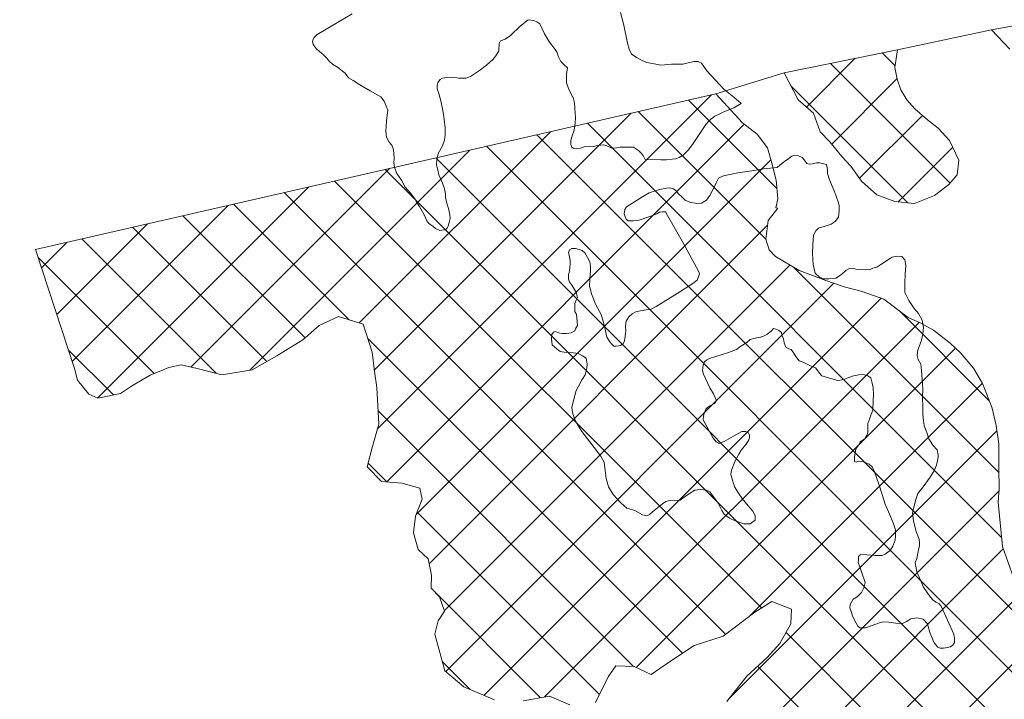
# Model space of a CAD drawing. Extents: x -1643653 to 4543381, y 1624270 to 13878484.
# Drawn here: x 677603 to 681161, y 8984103 to 8986558 of the extents above; entities that cross this region are included whole.
import ezdxf

# ---------------------------------------------------------------- set-up
doc = ezdxf.new("R2010")
doc.units = 0
doc.header["$LTSCALE"] = 200
doc.layers.add('1', color=7, linetype='Continuous', lineweight=13)
doc.layers.add('29', color=7, linetype='Continuous', lineweight=13)

msp = doc.modelspace()

# ---------------------------------------------------------------- linework, layer by layer
at = {"layer": '1', "lineweight": 25}
msp.add_spline([(814781, 9009175.5), (814787.2, 9009173.4), (814796.9, 9009173.4), (814799.4, 9009172.4), (814805.1, 9009174.5), (814805.6, 9009176.5), (814811.7, 9009179.5), (814811.7, 9009179.5), (814801.5, 9009181), (814790.7, 9009181.5), (814784.1, 9009183.1), (814777.4, 9009185.1), (814778.4, 9009175.5)], degree=3, dxfattribs=at)
at = {"layer": '29'}
for p, q in [((681114.6, 8986521.2), (681648.6, 8986618.9)), ((680766, 8986391.7), (680719.5, 8986438.2)), ((680445.9, 8986241.9), (680622.4, 8986418.4)), ((680965.1, 8985968), (680532.9, 8986400.2)), ((680118.8, 8986290.2), (680365.2, 8986366.2)), ((680537.2, 8986108.7), (680773, 8986344.5)), ((677660.8, 8985728), (680118.8, 8986290.2)), ((680812, 8985896.6), (680389.5, 8986319.2)), ((678895.2, 8985078.6), (680103.2, 8986286.6)), ((680339.4, 8985948.5), (680020.3, 8986267.6)), ((678885.1, 8985293), (679812.1, 8986220)), ((680300, 8985763.4), (679837.6, 8986225.8)), ((681150.9, 8984688), (679654.8, 8986184)), ((680637.9, 8985984.9), (680865, 8986212)), ((678829.9, 8985462.3), (679521, 8986153.4)), ((678929.4, 8984888.3), (680221.4, 8986180.3)), ((681288.1, 8984326.3), (679472.1, 8986142.3)), ((678434.4, 8985291.3), (679230, 8986086.9)), ((681311.3, 8984078.6), (679289.4, 8986100.5)), ((680777.3, 8985899.7), (680974.8, 8986097.3)), ((679035.9, 8984770.3), (680317.7, 8986052.1)), ((681248.5, 8983916.9), (679106.7, 8986058.7)), ((678221.5, 8985302.9), (678938.9, 8986020.3)), ((681150.6, 8983790.3), (678924, 8986016.9)), ((680283.3, 8984433), (678741.3, 8985975.1)), ((677884.9, 8985190.8), (678647.8, 8985953.7)), ((680154.3, 8984337.6), (678558.6, 8985933.3)), ((677792.8, 8985323.2), (678356.7, 8985887.1)), ((678793.3, 8985474), (678375.8, 8985891.5)), ((678634.2, 8985408.6), (678193.1, 8985849.7)), ((677737.6, 8985492.5), (678065.6, 8985820.6)), ((678495.7, 8985322.7), (678010.4, 8985807.9)), ((679082.6, 8984592.5), (680305.2, 8985815.1)), ((678313.3, 8985280.6), (677827.7, 8985766.1)), ((677682.4, 8985661.8), (677774.6, 8985754)), ((678089.5, 8985279.8), (677670.3, 8985699.1)), ((679137.7, 8984423.1), (680386.4, 8985671.8)), ((681141.4, 8984922), (680399.2, 8985664.2)), ((679142.4, 8984203.2), (680544.8, 8985605.7)), ((679281, 8984117.4), (680715.4, 8985551.7)), ((681106.2, 8985181.7), (680780.5, 8985507.4)), ((679499.5, 8984111.3), (680852.7, 8985464.5)), ((679998, 8984269.3), (678860.6, 8985406.7)), ((677942.4, 8985202.5), (677778.9, 8985365.9)), ((679830.8, 8984218.1), (680984.3, 8985371.7)), ((680242.2, 8984405.1), (681081.5, 8985244.3)), ((679821.3, 8984221.5), (678897.9, 8985145)), ((680164.7, 8984103), (681134.2, 8985072.5)), ((678930.1, 8984888.2), (678862.5, 8984955.9)), ((679946.2, 8983660), (681141.9, 8984855.7)), ((679698.3, 8984120), (679039.3, 8984779)), ((679951.5, 8983440.8), (681157, 8984646.3)), ((679485.1, 8984108.7), (679091.1, 8984502.7)), ((680031.5, 8983296.4), (681216.7, 8984481.5)), ((681159.3, 8983557.1), (680372.2, 8984344.2)), ((679529.2, 8982569.5), (681287.4, 8984327.7)), ((679231, 8984138.4), (679130.6, 8984238.8)), ((681144.1, 8983347.8), (680269.9, 8984222))]:
    msp.add_line(p, q, dxfattribs=at)
for points in [[(678804.1, 8986579.4), (678752.1, 8986547.6), (678677.8, 8986504.6), (678666.7, 8986494), (678662.7, 8986485.7), (678661.6, 8986478.4), (678663.3, 8986470), (678667.8, 8986463.9), (678674.5, 8986453.3), (678687.3, 8986441.6), (678699.6, 8986432.1), (678711.3, 8986419.8), (678723.1, 8986407)], [(679579.1, 8986346.4), (679579.1, 8986329.7), (679588.3, 8986303), (679602.2, 8986277.7), (679602.5, 8986277.1), (679607.5, 8986257.1), (679609.2, 8986237), (679611.7, 8986203.6), (679610.8, 8986183.6), (679606.7, 8986159.4), (679598.1, 8986135.3), (679594.8, 8986121.1), (679594.8, 8986106.9), (679598.1, 8986097.7), (679603.1, 8986094.4), (679614, 8986091.9), (679629.8, 8986094.4), (679646.6, 8986100.2), (679660.8, 8986101.1), (679675, 8986100.2), (679692.5, 8986103.6), (679714.3, 8986106.1), (679725.1, 8986102.7), (679742.7, 8986094.4), (679759.4, 8986095.2), (679772.8, 8986096.9), (679788.6, 8986097.7), (679801.2, 8986097.7), (679821.2, 8986096.9), (679838.8, 8986085.2), (679846.3, 8986077.7), (679856.3, 8986066.8), (679863.4, 8986053.5), (679919.8, 8986051.5), (679940.4, 8986051.2), (679960.6, 8986053.7), (679972.9, 8986055.1), (679986.6, 8986059.8), (680000.7, 8986068.5), (680018.4, 8986086.2), (680033.9, 8986107.1), (680081.9, 8986178.9), (680092.7, 8986191.9), (680100.7, 8986199.1), (680115.5, 8986208.9), (680133.4, 8986218.4), (680144.6, 8986223.8), (680183.8, 8986239.4), (680210.7, 8986255), (680183.3, 8986277.7), (680147.7, 8986307.3), (680085.8, 8986373.3), (680066.6, 8986400.8), (680054.9, 8986406.7), (680039.8, 8986406.7), (680024, 8986403.3), (679998.9, 8986397.5), (679958, 8986397.5), (679920.3, 8986394.2), (679890.3, 8986399.2), (679869.4, 8986403.3), (679851.8, 8986410.8), (679834.3, 8986420), (679814.2, 8986433.4), (679805, 8986450.9), (679799.2, 8986473.5), (679785.8, 8986538.6), (679774.1, 8986583.7)], [(678723.1, 8986407), (678733.7, 8986397.5), (678752.1, 8986386.3), (678779.5, 8986365.1), (678791.2, 8986347.8), (678808.5, 8986338.3), (678832, 8986323.2), (678870, 8986300.9), (678907.7, 8986279.6), (678920.1, 8986264), (678927.2, 8986245.7), (678933.1, 8986230.7), (678931.4, 8986213.1), (678928.9, 8986193.1), (678927.2, 8986173.9), (678925.6, 8986156.3), (678927.2, 8986143), (678928.9, 8986133), (678938.1, 8986115.4), (678947.3, 8986104.6), (678952.3, 8986092.1), (678954.8, 8986077), (678956.5, 8986056.1), (678954.8, 8986042), (678957.3, 8986024.4), (678966.5, 8986002.7), (678982.4, 8985977.7), (678996.6, 8985952.6), (679015, 8985931.7), (679032.5, 8985910), (679036.7, 8985899.2), (679048.4, 8985883.3), (679064.3, 8985853.2), (679074.5, 8985831.7), (679082, 8985821.7), (679096.2, 8985811.7), (679106.2, 8985803.3), (679121.3, 8985796.7), (679135.5, 8985798.3), (679140.5, 8985799.2), (679146.3, 8985804.2), (679151.4, 8985812.5), (679155.5, 8985825.9), (679158.1, 8985840.1), (679157.2, 8985854.3), (679153, 8985876), (679147.2, 8985895.2), (679141.3, 8985915.2), (679141.3, 8985929.4), (679138, 8985947), (679130.5, 8985967), (679117.9, 8985997.7), (679113.7, 8986014.3), (679109.6, 8986034.4), (679110.4, 8986051.9), (679115.4, 8986074.5), (679130.5, 8986102), (679138, 8986122.9), (679140.5, 8986142.1), (679140.5, 8986167.2), (679137.1, 8986198.9), (679134.6, 8986215.6), (679131.3, 8986236.5), (679124.6, 8986264.9), (679121, 8986277.7), (679117.1, 8986291.3), (679112.1, 8986308), (679112.1, 8986321.4), (679114.6, 8986331.4), (679122.1, 8986341.4), (679131.3, 8986347.3), (679145.5, 8986348.9), (679167.2, 8986350.6), (679189.8, 8986347.3), (679204, 8986347.3), (679214.9, 8986346.4), (679232.4, 8986352.3), (679264.2, 8986374), (679290.1, 8986394), (679314.3, 8986414.9), (679323.5, 8986427.4), (679334.4, 8986445.8), (679335.2, 8986471.7), (679340.2, 8986481.7), (679357.8, 8986487.6), (679377, 8986500.9), (679411.3, 8986534.3), (679440, 8986557.2), (679461.4, 8986555.2), (679472.3, 8986550.2), (679483.1, 8986542.7), (679499.9, 8986506.8), (679517.4, 8986476.7), (679537.5, 8986450.8), (679545.8, 8986440), (679548.3, 8986425.8), (679558.4, 8986406.6), (679570.7, 8986394.9), (679582.4, 8986384), (679579.1, 8986360.6), (679579.1, 8986346.4)], [(680365.2, 8986366.2), (680775.1, 8986449.5), (681114.6, 8986521.2)], [(681114.6, 8986521.2), (681181, 8986451.1)], [(680365.2, 8986366.2), (680415.8, 8986268.3), (680471.1, 8986220), (680495.4, 8986153.2), (680530.5, 8986116.9), (680574.2, 8986063.8), (680606.8, 8986028.7), (680645.4, 8985974.4), (680700.6, 8985924.9), (680765.3, 8985900.8), (680836.7, 8985894.4), (680908.6, 8985922.5), (680960.4, 8985962.4), (680990.4, 8985997.6), (680996.4, 8986051.1), (680963.3, 8986121.9), (680921.9, 8986166), (680882.9, 8986196.1), (680837.7, 8986236.5), (680808.9, 8986268.9), (680786.6, 8986305), (680773.2, 8986343.6), (680765, 8986385.8), (680775.1, 8986449.5)], [(680118.8, 8986290.2), (680215.2, 8986185.1), (680268.1, 8986144.5), (680305.5, 8986095.4), (680321.1, 8986040.2), (680336.6, 8985978.7), (680343, 8985910.9), (680334.8, 8985877.9), (680342.4, 8985877.7), (680307.1, 8985832.4), (680299.6, 8985764.9), (680311.6, 8985726.4), (680334.2, 8985703), (680420.1, 8985651.7), (680516.4, 8985615.5), (680582.4, 8985592.7), (680647.2, 8985576.2), (680725.8, 8985548), (680814, 8985482.6), (680859.5, 8985461.3), (680905.1, 8985436.3), (680965.5, 8985389.3), (681003.1, 8985354.1), (681049.4, 8985299.7), (681081.6, 8985244.2), (681096.2, 8985207), (681117, 8985154.3), (681131.2, 8985091.5), (681141.5, 8985026.2), (681141.2, 8984936.9), (681142.4, 8984862.8), (681139, 8984815.6), (681154, 8984654.6), (681195.3, 8984538.9)], [(680467.6, 8985714), (680469.3, 8985744.1), (680471, 8985780), (680480.2, 8985795.8), (680489.4, 8985805), (680510.3, 8985810.9), (680535.3, 8985819.2), (680549.5, 8985828.4), (680562.1, 8985844.3), (680564.6, 8985867.7), (680564.6, 8985885.2), (680561.2, 8985896.9), (680553.7, 8985920.3), (680546.2, 8985939.5), (680529.5, 8985979.6), (680521.5, 8986002), (680521.5, 8986017), (680518.2, 8986035.4), (680504, 8986038.7), (680493.1, 8986040.4), (680482.3, 8986040.4), (680468.1, 8986037.1), (680455.6, 8986036.5), (680447.3, 8986038.4), (680439, 8986050.5), (680430.7, 8986060.1), (680416.7, 8986065.8), (680404, 8986068.3), (680393.1, 8986065.2), (680382.3, 8986056.9), (680366.4, 8986046.1), (680350.4, 8986032.1), (680340.2, 8986024.4), (680291.4, 8986019.2), (680248.7, 8986012.2), (680198.4, 8986004.6), (680146.2, 8985994.4), (680128.3, 8985985.5), (680119.4, 8985968.3), (680108, 8985942.8), (680097.1, 8985922.5), (680085, 8985905.9), (680067.2, 8985895.7), (680050, 8985894.4), (680025.1, 8985898.9), (680007.9, 8985905.9), (679995.2, 8985918), (679983.1, 8985928.8), (679973.5, 8985940.9), (679964.6, 8985947.3), (679951.9, 8985950.5), (679939.8, 8985949.8), (679914.9, 8985944.7), (679878, 8985932), (679853.1, 8985918.6), (679796, 8985882), (679789.5, 8985872.2), (679787.8, 8985856.4), (679791.1, 8985845.5), (679794.5, 8985837.2), (679802, 8985831.3), (679819.6, 8985831.3), (679842.1, 8985833.8), (679880.6, 8985847.2), (679905.6, 8985857.2), (679914.8, 8985862.2), (679925.7, 8985863.9), (679936.6, 8985863.9), (679944.1, 8985850.5), (680001.7, 8985749.5), (680056.4, 8985649.3), (680059, 8985639.3), (680055.6, 8985628.5), (680051.4, 8985617.6), (680035.6, 8985605.1), (679978.7, 8985569.2), (679903.5, 8985522.4), (679882.6, 8985510.7), (679866.7, 8985509.9), (679845.8, 8985506.6), (679829.1, 8985503.2), (679816.6, 8985495.7), (679804.1, 8985484), (679794.9, 8985469), (679792.4, 8985451.4), (679793.2, 8985433.9), (679791.5, 8985413.9), (679788.2, 8985398), (679783.2, 8985387.1), (679774, 8985381.3), (679758.1, 8985378), (679749.7, 8985378), (679743.9, 8985384.6), (679735.5, 8985393.8), (679724.7, 8985411.4), (679718.8, 8985438.9), (679712.1, 8985464), (679703.8, 8985493.2), (679684.6, 8985528.3), (679669.5, 8985567.5), (679665.3, 8985583.4)], [(677886, 8985190.3), (677853.1, 8985204.9), (677811.8, 8985255.4), (677801.1, 8985297.7), (677660.8, 8985728)], [(679665.3, 8985583.4), (679662, 8985594.2), (679663.7, 8985621), (679665.3, 8985651), (679666.2, 8985668.6), (679662.8, 8985683.6), (679655.3, 8985698.6), (679645.3, 8985715.3), (679635.2, 8985723.7), (679625.2, 8985727.8), (679611, 8985731.2), (679598.5, 8985731.2), (679589.3, 8985727), (679586.8, 8985717), (679589.3, 8985700.3), (679591.8, 8985687.8), (679592.6, 8985675.2), (679589.3, 8985650.2), (679586.8, 8985636), (679586.8, 8985620.1), (679590.1, 8985609.3), (679596, 8985602.6), (679604.3, 8985589.2), (679615.2, 8985571.7), (679616.9, 8985563.3), (679618.5, 8985554.2), (679614.4, 8985545), (679608.5, 8985532.4), (679608.5, 8985519.9), (679608.5, 8985503.2), (679613.5, 8985496.5), (679616.9, 8985483.2), (679617.7, 8985464.8), (679618.5, 8985453.1), (679612.7, 8985443.1), (679608.5, 8985433.9), (679596, 8985427.2), (679578.4, 8985424.7), (679563.7, 8985424.1), (679549.5, 8985426.7), (679539.5, 8985431.7), (679532, 8985429.2), (679526.1, 8985420.8), (679525.3, 8985403.3), (679527, 8985383.2), (679543.7, 8985369), (679556.2, 8985359.8), (679570.4, 8985356.5), (679603.8, 8985354.8), (679620.6, 8985352.3), (679636.4, 8985344), (679650.6, 8985334.8), (679654, 8985313.1), (679652.3, 8985298.9), (679646.5, 8985275.5), (679635.6, 8985258), (679613.9, 8985218.7), (679603.8, 8985182), (679598.8, 8985156.9), (679602.2, 8985134.4), (679611.4, 8985107.7), (679634.8, 8985070.1), (679663.2, 8985033.3), (679694.9, 8984992.4), (679702.5, 8984981.6), (679714.5, 8984959.1), (679718.7, 8984929.9), (679722.9, 8984900.6), (679730.4, 8984870.6), (679748, 8984842.2), (679775.5, 8984812.1), (679797.3, 8984792.9), (679825.7, 8984784.6), (679854.1, 8984769.5), (679870, 8984766.2), (679879.2, 8984770.4), (679890, 8984779.6), (679907.6, 8984794.6), (679926, 8984809.6), (679938.5, 8984818), (679952.7, 8984820.5), (679970.3, 8984819.6), (679989.5, 8984822.1), (680004.5, 8984833), (680020.4, 8984843.8), (680043, 8984858.1), (680064.7, 8984860.6), (680083.1, 8984858.9), (680097.3, 8984852.2), (680109.8, 8984834.7), (680127.4, 8984811.3), (680139.9, 8984785.4), (680149.1, 8984771.2), (680168.3, 8984757), (680188.4, 8984747.8), (680219.3, 8984737), (680242.7, 8984737), (680260.2, 8984749.5), (680260.2, 8984767), (680251.9, 8984782.1), (680235.2, 8984802.1)], [(680859.8, 8985313.5), (680849.6, 8985330), (680846.2, 8985345.1), (680847.9, 8985365.9), (680852.9, 8985376.8), (680862.1, 8985400.2), (680866.3, 8985423.5), (680868.8, 8985446.1), (680863.8, 8985472.8), (680850.4, 8985497), (680834.6, 8985514.6), (680816.2, 8985543.8), (680802, 8985573), (680801.9, 8985581.2), (680801.9, 8985607.1), (680802.8, 8985638.8), (680805.3, 8985669.8), (680801.1, 8985690.6), (680791.1, 8985702.3), (680774.3, 8985703.2), (680756, 8985699.8), (680743.4, 8985692.3), (680728.4, 8985682.3), (680714.2, 8985673.1), (680700, 8985663.9), (680685.8, 8985660.6), (680675.7, 8985655.6), (680658.2, 8985653.9), (680641.5, 8985655.6), (680623.9, 8985657.2), (680613.1, 8985660.6), (680601.3, 8985659.7), (680588.8, 8985652.2), (680572.1, 8985638), (680552.1, 8985623.8), (680527, 8985622.2), (680507.8, 8985622.2), (680493.6, 8985628), (680477.7, 8985642.2), (680470.2, 8985673.9), (680469.3, 8985693.1), (680467.6, 8985714)], [(679319, 8984101.5), (679207.5, 8984148.2), (679139.6, 8984205.5), (679103.7, 8984337.7), (679114.7, 8984385.9), (679138.3, 8984421.3), (679120.1, 8984472.7), (679090.1, 8984503.8), (679090.9, 8984551), (679079.2, 8984609.9), (679042.8, 8984643.8), (679026, 8984704.1), (679033.4, 8984763.9), (679057.5, 8984826), (679049.3, 8984865.7), (678984.5, 8984883.5), (678910.6, 8984889.9), (678859.2, 8984943.2), (678875.7, 8985008), (678900.3, 8985096.9), (678893.7, 8985229.7), (678885.8, 8985287.3), (678876.8, 8985356.4), (678844.2, 8985457.8), (678755.3, 8985486.2), (678685.8, 8985453), (678626.2, 8985401.7), (678532, 8985343.4), (678443, 8985292.7), (678334.2, 8985275.5), (678244, 8985297.5), (678186.8, 8985311.3), (678142, 8985301.9), (678075.1, 8985273.7), (678010.6, 8985236.6), (677968, 8985208), (677886, 8985190.3)], [(680235.2, 8984802.1), (680214.3, 8984828), (680200.1, 8984848), (680185.9, 8984870.6), (680178.3, 8984894), (680172.9, 8984915.4), (680174.6, 8984930.4), (680188.8, 8984963.8), (680201.3, 8984988.9), (680210.5, 8985003.1), (680228.1, 8985024.8), (680237.3, 8985040.7), (680240.6, 8985048.2), (680239.8, 8985056.5), (680236.4, 8985065.7), (680227.2, 8985070.7), (680213, 8985069.9), (680182.1, 8985054), (680148.7, 8985034.8), (680137.8, 8985030.6), (680131.1, 8985027.3), (680127, 8985029.8), (680120.3, 8985033.1), (680109.4, 8985046.5), (680072.6, 8985112.5), (680073.5, 8985126.7), (680077.7, 8985139.2), (680082.7, 8985150.9), (680088.5, 8985156.7), (680099.4, 8985164.2), (680113.6, 8985171.8), (680118.6, 8985178.4), (680120.3, 8985183.5), (680116.1, 8985192.6), (680110.2, 8985206.8), (680096.9, 8985227.7), (680074.3, 8985277.8), (680070.1, 8985290.3), (680072.6, 8985309.5), (680077.7, 8985322.1), (680085.2, 8985327.9), (680096, 8985334.6), (680164.5, 8985355.3), (680193.8, 8985367), (680208.8, 8985378.7), (680230.5, 8985392.1), (680243.1, 8985402.1), (680260.6, 8985407.1), (680279.8, 8985411.3), (680290.7, 8985414.6), (680303.2, 8985421.3), (680318.3, 8985433), (680326.6, 8985443), (680335.8, 8985440.5), (680346.7, 8985435.5), (680355.9, 8985428), (680357.6, 8985418), (680362.6, 8985404.6), (680365.1, 8985390.4), (680371.8, 8985375.4), (680382.6, 8985369.5), (680391, 8985366.2), (680400.2, 8985353.7), (680407.7, 8985341.2), (680420.2, 8985325.3), (680436.1, 8985319.4), (680461.2, 8985307.8), (680478.7, 8985300.2), (680491.3, 8985284.4), (680493.6, 8985281.6), (680502.1, 8985271.8), (680537.8, 8985260), (680559.5, 8985255), (680581.2, 8985258.3), (680598.8, 8985265), (680616.3, 8985271.7), (680635.6, 8985275), (680652.3, 8985275.8), (680668.2, 8985271.7), (680679, 8985264.2), (680684, 8985245), (680686.5, 8985229.1), (680688.2, 8985203.2), (680686.5, 8985182.3), (680685.6, 8985147.3), (680678.1, 8985129), (680671.4, 8985108.1), (680667.3, 8985100.6), (680668.1, 8985086.4), (680668.1, 8985066.3), (680663.9, 8985056.3), (680656.4, 8985043.8), (680640.5, 8985032.9), (680633.8, 8985020.4), (680624.6, 8985007.9), (680619.6, 8984977.8), (680619.6, 8984961.9), (680625.5, 8984959.4), (680633.8, 8984962.8), (680650.5, 8984960.3), (680673.1, 8984952.8)], [(680673.1, 8984952.8), (680684, 8984942.7), (680691.5, 8984925.2), (680707.4, 8984880.1), (680719.9, 8984842.5), (680730.8, 8984807.5), (680745.8, 8984771.6), (680759.2, 8984739.8), (680767.5, 8984714.8), (680767.5, 8984692.2), (680766.7, 8984677.2), (680758.3, 8984656.3), (680748.3, 8984640.5), (680730.7, 8984627.1), (680719.9, 8984622.1), (680694.8, 8984622.1), (680664.7, 8984624.6), (680651.3, 8984627.1), (680640.5, 8984624.6), (680634.6, 8984618.8), (680633.8, 8984606.2), (680633, 8984595.4), (680638, 8984584.5), (680648, 8984552), (680654.7, 8984536.1), (680658, 8984525.2), (680655.5, 8984515.2), (680653, 8984506), (680644.7, 8984489.3), (680629.6, 8984473.5), (680614.6, 8984464.3), (680603.7, 8984445.1), (680602.9, 8984433.4), (680607, 8984420), (680612.1, 8984404.2), (680619.6, 8984388.3), (680631.3, 8984366.6), (680638.8, 8984360.7), (680659.7, 8984361.6), (680676.4, 8984366.6), (680700.6, 8984375.8), (680713.2, 8984380.8), (680725.7, 8984383.3), (680743.3, 8984381.6), (680769.2, 8984378.3), (680792.6, 8984376.6), (680807.6, 8984384.1), (680823.5, 8984393.3), (680845.2, 8984397.5), (680867.8, 8984392.5), (680883.7, 8984375.8), (680892, 8984344), (680907.9, 8984307.3), (680920.4, 8984291.4), (680928.8, 8984287.2), (680941.3, 8984287.2), (680955.5, 8984289.8), (680966.4, 8984292.3), (680974.8, 8984298.9), (680980.6, 8984308.1), (680980.6, 8984324), (680978.1, 8984338.2), (680933, 8984439.2), (680924.6, 8984448.4), (680914.6, 8984454.3), (680904.6, 8984460.1), (680892.8, 8984472.6), (680869.5, 8984508.5), (680845.2, 8984563.7), (680841, 8984582.9), (680838.5, 8984597.1), (680844.4, 8984611.2), (680850.2, 8984637.1), (680854.4, 8984658.8), (680854.4, 8984672.2), (680851.9, 8984684.7), (680841.9, 8984707.3), (680832.7, 8984747.4), (680829.4, 8984775.6), (680833.6, 8984797.3), (680841.1, 8984824.9), (680848.7, 8984846.6), (680867.9, 8984870), (680892.9, 8984905.9), (680908.8, 8984930.1), (680916.3, 8984948.5), (680922.2, 8984976.9), (680922.2, 8984984.4), (680918, 8985003.6), (680903, 8985021.1), (680887.9, 8985043.7), (680880.4, 8985066.2), (680871.2, 8985090.5), (680868.7, 8985110.5), (680866.2, 8985133), (680866.2, 8985156.4), (680865.5, 8985197.2), (680866.3, 8985224), (680863.8, 8985258.2), (680861.3, 8985289.9), (680859.8, 8985313.5)], [(680158.7, 8984095.4), (680230.5, 8984186.1), (680304.5, 8984253.7), (680350, 8984303.9), (680389.6, 8984375.9), (680391.8, 8984428.2), (680320.9, 8984456.3), (680258.9, 8984417.8), (680145, 8984330.5), (680039.8, 8984296.7), (679950.7, 8984238.3), (679884.7, 8984192.2), (679824, 8984221.4), (679757.7, 8984223.9), (679730.1, 8984183.5), (679683.8, 8984091.2)], [(679590.5, 8984082.6), (679517, 8984114.6), (679422.3, 8984097.1)]]:
    msp.add_lwpolyline(points, dxfattribs=at)

doc.saveas('drawing.dxf')
